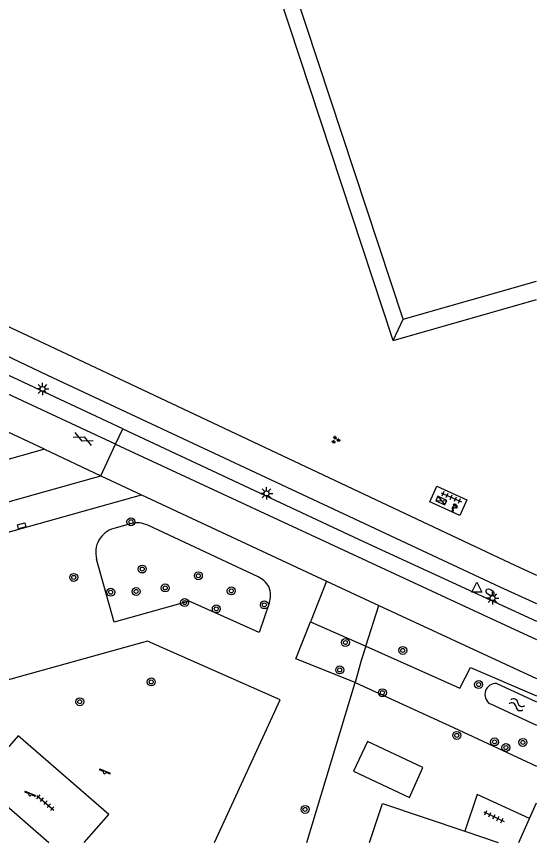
# Model space of a CAD drawing. Extents: x 124000 to 128010, y 398999 to 403000.
# Drawn here: x 127947.8 to 128000, y 399000 to 399083 of the extents above; entities that cross this region are included whole.
import ezdxf

# ---------------------------------------------------------------- set-up
doc = ezdxf.new("R2010")
doc.units = 0
for name, color, linetype in [('gg-afsc-hekwerk', 7, 'Continuous'), ('gg-bbg-hoofdgebouw', 7, 'Continuous'), ('gg-knt-BGT kruinlijn', 7, 'Continuous'), ('gg-knt-bovenkant onderkant talud', 7, 'Continuous'), ('gg-knt-verharding', 7, 'Continuous'), ('gg-knt-verharding nz', 7, 'Continuous'), ('gg-kntw-bovenkant insteek waterloop', 7, 'Continuous'), ('gg-kntw-greppel-droge sloot', 7, 'Continuous'), ('gt-grn-groengrens', 7, 'Continuous'), ('gt-grn-weggrens', 7, 'Continuous'), ('gt-symb-boom', 7, 'Continuous'), ('gt-symb-brandkraan', 7, 'Continuous'), ('gt-symb-elektrakast', 7, 'Continuous'), ('gt-symb-gesloten verharding', 7, 'Continuous'), ('gt-symb-groenvak', 7, 'Continuous'), ('gt-symb-kolk center center', 7, 'Continuous'), ('gt-symb-lichtmast', 7, 'Continuous'), ('gt-symb-speelvoorziening', 7, 'Continuous'), ('gt-symb-tegel verharding', 7, 'Continuous'), ('gt-symb-waterafsluiter', 7, 'Continuous'), ('gt-symb-watersymbool', 7, 'Continuous'), ('gt-symb-watertappunt', 7, 'Continuous')]:
    doc.layers.add(name, color=color, linetype=linetype)

# ---------------------------------------------------------------- blocks, each defined once
blk = doc.blocks.new('gt0-KOLKCC')
at = {"layer": 'gt-symb-kolk center center'}
blk.add_lwpolyline([(-0.375, 0.2), (0.375, 0.2), (0.375, -0.2), (-0.375, -0.2)], close=True, dxfattribs=at)
blk = doc.blocks.new('gt0-LMAST')
at = {"layer": 'gt-symb-lichtmast'}
for p, q in [((-0.182, 0.173), (-0.447, 0.438)), ((-0.005, 0.246), (-0.005, 0.621)), ((0.172, 0.173), (0.437, 0.438)), ((-0.255, -0.004), (-0.63, -0.004)), ((-0.182, -0.181), (-0.447, -0.446)), ((-0.005, -0.254), (-0.005, -0.629)), ((0.437, -0.446), (0.172, -0.181)), ((0.245, -0.004), (0.62, -0.004))]:
    blk.add_line(p, q, dxfattribs=at)
blk.add_circle((-0.005, -0.004), 0.25, dxfattribs=at)
blk = doc.blocks.new('gt0-GESVH1')
at = {"layer": 'gt-symb-gesloten verharding'}
for p, q in [((-0.992, -0.261), (0.008, 0.239)), ((0.008, -0.261), (-0.992, 0.239)), ((0.008, 0.239), (1.008, -0.261)), ((1.008, 0.239), (0.008, -0.261))]:
    blk.add_line(p, q, dxfattribs=at)
blk = doc.blocks.new('gt0-TEG1')
at = {"layer": 'gt-symb-tegel verharding'}
for p, q in [((-1.125, 0), (1.125, 0)), ((-0.9, -0.25), (-0.9, 0.25)), ((-0.45, -0.25), (-0.45, 0.25)), ((0, -0.25), (0, 0.25)), ((0.45, -0.25), (0.45, 0.25)), ((0.9, -0.25), (0.9, 0.25))]:
    blk.add_line(p, q, dxfattribs=at)
blk = doc.blocks.new('gt0-GRVAK')
at = {"layer": 'gt-symb-groenvak'}
for p, q in [((-0.11, 0.189), (-0.228, 0.24)), ((-0.182, 0.153), (0.088, 0.153)), ((-0.091, 0.211), (-0.156, 0.322)), ((-0.047, 0.214), (-0.047, 0.393)), ((-0.004, 0.211), (0.061, 0.322)), ((0.015, 0.189), (0.133, 0.24)), ((0.262, -0.052), (0.197, 0.059)), ((0.305, -0.049), (0.305, 0.13)), ((0.349, -0.052), (0.414, 0.059)), ((-0.245, -0.228), (-0.363, -0.177)), ((-0.318, -0.264), (-0.047, -0.264)), ((-0.226, -0.206), (-0.291, -0.095)), ((-0.183, -0.203), (-0.183, -0.024)), ((-0.139, -0.206), (-0.074, -0.095)), ((-0.12, -0.228), (-0.002, -0.177)), ((0.243, -0.074), (0.125, -0.023)), ((0.17, -0.11), (0.441, -0.11)), ((0.368, -0.074), (0.486, -0.023))]:
    blk.add_line(p, q, dxfattribs=at)
blk = doc.blocks.new('gt0-BOOM')
at = {"layer": 'gt-symb-boom'}
for radius in [0.4, 0.2]:
    blk.add_circle((0, 0), radius, dxfattribs=at)
blk = doc.blocks.new('gt0-WTP')
at = {"layer": 'gt-symb-watertappunt'}
for p, q in [((-0.141, 0.229), (-0.141, 0.214)), ((-0.141, 0.229), (-0.141, 0.214)), ((-0.125, 0.198), (-0.041, 0.207)), ((-0.125, 0.198), (-0.041, 0.207)), ((-0.042, 0.234), (-0.124, 0.243)), ((-0.042, 0.234), (-0.124, 0.243)), ((-0.024, 0.244), (-0.031, 0.238)), ((-0.024, 0.244), (-0.031, 0.238)), ((-0.019, 0.266), (-0.019, 0.256)), ((-0.019, 0.266), (-0.019, 0.256)), ((-0.017, 0.184), (-0.018, 0.164)), ((-0.017, 0.184), (-0.018, 0.164)), ((0.022, 0.164), (0.021, 0.183)), ((0.022, 0.164), (0.021, 0.183)), ((0.023, 0.256), (0.024, 0.267)), ((0.023, 0.256), (0.024, 0.267)), ((0.035, 0.238), (0.028, 0.245)), ((0.035, 0.238), (0.028, 0.245)), ((0.128, 0.243), (0.046, 0.233)), ((0.128, 0.243), (0.046, 0.233)), ((0.046, 0.206), (0.129, 0.198)), ((0.046, 0.206), (0.129, 0.198)), ((0.145, 0.213), (0.145, 0.228)), ((0.145, 0.213), (0.145, 0.228)), ((0.183, 0.079), (0.183, -0.086)), ((0.183, 0.079), (0.183, -0.086)), ((0.244, 0.089), (0.193, 0.089)), ((0.244, 0.089), (0.193, 0.089)), ((0.254, -0.086), (0.254, 0.079)), ((0.254, -0.086), (0.254, 0.079)), ((-0.251, -0.124), (-0.126, -0.124)), ((-0.251, -0.124), (-0.126, -0.124)), ((0.193, -0.096), (0.244, -0.096)), ((0.193, -0.096), (0.244, -0.096))]:
    blk.add_line(p, q, dxfattribs=at)
for points in [[(0.078, -0.063), (0.172, -0.063), (0.172, 0.059), (0.092, 0.059), (0.072, 0.074), (0.053, 0.089), (0.054, 0.111), (-0.048, 0.111), (-0.049, 0.089), (-0.09, 0.059)], [(0.078, -0.063), (0.172, -0.063), (0.172, 0.059), (0.092, 0.059), (0.072, 0.074), (0.053, 0.089), (0.054, 0.111), (-0.048, 0.111), (-0.049, 0.089), (-0.09, 0.059)], [(-0.028, 0.154), (-0.059, 0.154), (-0.059, 0.124), (0.064, 0.124), (0.064, 0.154), (0.032, 0.154)], [(-0.028, 0.154), (-0.059, 0.154), (-0.059, 0.124), (0.064, 0.124), (0.064, 0.154), (0.032, 0.154)], [(-0.03, 0.196), (-0.03, 0.194), (-0.027, 0.194)], [(-0.03, 0.196), (-0.03, 0.194), (-0.027, 0.194)], [(0.031, 0.193), (0.035, 0.193), (0.035, 0.196)], [(0.031, 0.193), (0.035, 0.193), (0.035, 0.196)], [(-0.121, -0.355), (-0.189, -0.203), (-0.267, -0.348)], [(-0.121, -0.355), (-0.189, -0.203), (-0.267, -0.348)]]:
    blk.add_lwpolyline(points, dxfattribs=at)
blk.add_lwpolyline([(-0.269, -0.13), (-0.109, -0.13), (-0.109, -0.16), (-0.269, -0.16)], close=True, dxfattribs=at)
blk.add_lwpolyline([(-0.269, -0.13), (-0.109, -0.13), (-0.109, -0.16), (-0.269, -0.16)], close=True, dxfattribs=at)
for centre, radius, start, end in [((-0.065, -0.125), 0.186, 97.63906, 179.52381), ((-0.065, -0.125), 0.186, 97.63906, 179.52381), ((-0.126, 0.228), 0.015, 83.50257, 178.15351), ((-0.126, 0.228), 0.015, 83.50257, 178.15351), ((-0.126, 0.213), 0.015, 178.15351, 275.57946), ((-0.126, 0.213), 0.015, 178.15351, 275.57946), ((-0.04, 0.249), 0.015, 263.50257, 310.25348), ((-0.04, 0.249), 0.015, 263.50257, 310.25348), ((-0.04, 0.197), 0.01, 358.80723, 95.57946), ((-0.04, 0.197), 0.01, 358.80723, 95.57946), ((-0.028, 0.164), 0.01, 270, 358.80723), ((-0.028, 0.164), 0.01, 270, 358.80723), ((-0.027, 0.184), 0.01, 358.80723, 88.80723), ((-0.027, 0.184), 0.01, 358.80723, 88.80723), ((-0.034, 0.255), 0.015, 313.74431, 2.48805), ((-0.034, 0.255), 0.015, 313.74431, 2.48805), ((0.002, 0.256), 0.0242, 27.67782, 154.22328), ((0.002, 0.256), 0.0242, 27.67782, 154.22328), ((0.031, 0.183), 0.01, 91.19277, 181.19277), ((0.031, 0.183), 0.01, 91.19277, 181.19277), ((0.032, 0.164), 0.01, 181.19277, 270), ((0.032, 0.164), 0.01, 181.19277, 270), ((0.038, 0.256), 0.015, 177.51195, 226.25569), ((0.038, 0.256), 0.015, 177.51195, 226.25569), ((0.046, 0.249), 0.0156, 223.37933, 270.13024), ((0.046, 0.249), 0.0156, 223.37933, 270.13024), ((0.045, 0.196), 0.01, 84.42054, 181.19277), ((0.045, 0.196), 0.01, 84.42054, 181.19277), ((0.13, 0.228), 0.015, 1.84649, 96.49743), ((0.13, 0.228), 0.015, 1.84649, 96.49743), ((0.13, 0.213), 0.015, 264.42054, 1.84649), ((0.13, 0.213), 0.015, 264.42054, 1.84649), ((0.193, 0.079), 0.01, 90, 180), ((0.193, 0.079), 0.01, 90, 180), ((0.244, 0.079), 0.01, 360, 90), ((0.244, 0.079), 0.01, 360, 90), ((-0.196, -0.388), 0.0814, 151.16535, 24.05764), ((-0.196, -0.388), 0.0814, 151.16535, 24.05764), ((-0.074, -0.114), 0.0533, 95.91372, 190.22525), ((-0.074, -0.114), 0.0533, 95.91372, 190.22525), ((0, 0), 0.1, 217.59763, 321.3207), ((0, 0), 0.1, 217.59763, 321.3207), ((0.193, -0.086), 0.01, 180, 270), ((0.193, -0.086), 0.01, 180, 270), ((0.244, -0.086), 0.01, 270, 0), ((0.244, -0.086), 0.01, 270, 0)]:
    blk.add_arc(centre, radius, start, end, dxfattribs=at)
blk = doc.blocks.new('gt0-EKAST')
at = {"layer": 'gt-symb-elektrakast'}
for p, q in [((-0.501, -0.249), (0.501, 0.249)), ((-0.501, 0.249), (0.501, -0.249))]:
    blk.add_line(p, q, dxfattribs=at)
blk.add_lwpolyline([(0.501, 0.249), (-0.501, 0.249), (-0.501, -0.249), (0.501, -0.249)], close=True, dxfattribs=at)
blk = doc.blocks.new('gt0-WAFSL')
at = {"layer": 'gt-symb-waterafsluiter'}
for p, q in [((-0.5, -0.333), (0, 0.667)), ((0, 0.667), (0.5, -0.333)), ((0.5, -0.333), (-0.5, -0.333))]:
    blk.add_line(p, q, dxfattribs=at)
blk = doc.blocks.new('gt0-BR')
at = {"layer": 'gt-symb-brandkraan'}
for centre, radius, start, end in [((-0.244, 0), 0.206, 107.56694, 252.43307), ((0.599, -2.664), 3, 106.89205, 107.56694), ((0, -0.691), 0.938, 73.10799, 106.89205), ((-0.599, -2.664), 3, 72.43309, 73.10799), ((0.244, 0), 0.206, 287.56695, 72.43309), ((0.599, 2.664), 3, 252.43307, 253.10797), ((0, 0.691), 0.938, 253.10797, 286.89206), ((-0.599, 2.664), 3, 286.89206, 287.56695)]:
    blk.add_arc(centre, radius, start, end, dxfattribs=at)
blk = doc.blocks.new('gt0-WA')
at = {"layer": 'gt-symb-watersymbool'}
for centre, start, end in [((-0.323, 0.022), 28.07249, 151.92751), ((0.427, 0.422), 208.07248, 331.92751), ((-0.323, -0.428), 28.07249, 151.92751), ((0.427, -0.028), 208.07248, 331.92751)]:
    blk.add_arc(centre, 0.425, start, end, dxfattribs=at)
blk = doc.blocks.new('gt0-SV')
at = {"layer": 'gt-symb-speelvoorziening'}
for p, q in [((-0.477, 0.255), (-0.08, 0.096)), ((0.542, -0.076), (-0.449, 0.324)), ((0.125, 0.014), (0.515, -0.143))]:
    blk.add_line(p, q, dxfattribs=at)
for centre, radius, start, end in [((-0.466, 0.291), 0.0369, 63.6251, 252.66016), ((-0.002, -0.005), 0.128, 127.68665, 8.59861), ((0.531, -0.111), 0.0363, 243.50852, 72.54358)]:
    blk.add_arc(centre, radius, start, end, dxfattribs=at)

msp = doc.modelspace()

# ---------------------------------------------------------------- linework, layer by layer
at = {"layer": 'gg-afsc-hekwerk'}
for points in [[(127967.662, 399000), (127974.243, 399014.325), (127960.917, 399020.227), (127925.581, 399010.421)], [(127987.238, 399004.513), (127988.581, 399007.537), (127983.016, 399010.144), (127981.616, 399007.156), (127987.238, 399004.513)]]:
    msp.add_lwpolyline(points, dxfattribs=at)
at = {"layer": 'gg-bbg-hoofdgebouw'}
msp.add_line((127992.789, 399001.133), (127996.156, 399000), dxfattribs=at)
msp.add_lwpolyline([(127983.211, 399000), (127984.528, 399003.914), (127992.789, 399001.133)], dxfattribs=at)
at = {"layer": 'gg-knt-BGT kruinlijn'}
msp.add_line((127986.611, 399052.593), (128000, 399056.409), dxfattribs=at)
msp.add_lwpolyline([(127986.611, 399052.593), (127949.933, 399163.655), (128000, 399183.78)], dxfattribs=at)
at = {"layer": 'gg-knt-bovenkant onderkant talud'}
msp.add_line((127985.603, 399050.447), (128000, 399054.565), dxfattribs=at)
msp.add_lwpolyline([(127985.603, 399050.447), (127948.065, 399164.334), (128000, 399185.329)], dxfattribs=at)
at = {"layer": 'gg-knt-verharding'}
for p, q in [((127958.427, 399041.567), (127880.861, 399077.861)), ((127950.558, 399039.506), (127884.212, 399070.566)), ((127950.558, 399039.506), (127910.212, 399028.211)), ((127956.221, 399036.855), (127960.33, 399034.931)), ((127915.37, 399022.328), (127960.33, 399034.931)), ((127960.33, 399034.931), (127978.898, 399026.249)), ((127978.898, 399026.249), (127984.177, 399023.798)), ((127984.177, 399023.798), (128000, 399016.488)), ((127999.29, 399002.396), (128000, 399003.995)), ((127998.232, 399000), (127999.29, 399002.396))]:
    msp.add_line(p, q, dxfattribs=at)
for points in [[(127958.427, 399041.567), (127982.7, 399030.21), (128000, 399022.24)], [(127989.27, 399034.225), (127989.982, 399035.789), (127992.996, 399034.429), (127992.284, 399032.865), (127989.27, 399034.225)], [(127954.559, 399000), (127957.02, 399002.815), (127947.936, 399010.729), (127938.566, 399000)], [(127999.29, 399002.396), (127994.027, 399004.809), (127992.789, 399001.133)], [(127942.625, 399000), (127946.262, 399004.157), (127951.021, 399000)]]:
    msp.add_lwpolyline(points, dxfattribs=at)
at = {"layer": 'gg-knt-verharding nz'}
msp.add_line((127836.381, 399003.243), (127956.221, 399036.855), dxfattribs=at)
for points in [[(127957.711, 399040.037), (127926.631, 399054.489), (127878.37, 399077.295)], [(127957.711, 399040.037), (127994.643, 399022.865), (128000, 399020.397)]]:
    msp.add_lwpolyline(points, dxfattribs=at)
at = {"layer": 'gg-kntw-bovenkant insteek waterloop'}
for p, q in [((127996.005, 399015.968), (128000, 399014.122)), ((127995.297, 399013.958), (128000, 399011.776))]:
    msp.add_line(p, q, dxfattribs=at)
msp.add_arc((127995.92, 399014.868), 1.103, 85.59796, 235.59355, dxfattribs=at)
at = {"layer": 'gg-kntw-greppel-droge sloot'}
for points in [[(127881.527, 399082.046), (127929.081, 399060.225), (127952.197, 399049.382), (127997.325, 399028.109), (128000, 399026.873)], [(127880.624, 399080.214), (127928.209, 399057.733), (127950.865, 399046.966), (127996.307, 399025.702), (128000, 399024.028)]]:
    msp.add_lwpolyline(points, dxfattribs=at)
at = {"layer": 'gt-grn-groengrens'}
for p, q in [((127985.603, 399050.447), (127986.611, 399052.593)), ((127959.225, 399032.027), (127957.544, 399031.557)), ((127972.033, 399026.692), (127960.949, 399031.881)), ((127978.898, 399026.249), (127977.282, 399022.176)), ((127982.847, 399019.736), (127984.177, 399023.798)), ((127977.282, 399022.176), (127982.847, 399019.736)), ((127976.922, 399000), (127981.776, 399016.08))]:
    msp.add_line(p, q, dxfattribs=at)
for points in [[(127973.144, 399024.037), (127972.141, 399021.086), (127965.109, 399024.255), (127957.578, 399022.15), (127955.809, 399028.476)], [(127981.776, 399016.08), (127975.806, 399018.458), (127977.282, 399022.176)], [(127982.847, 399019.736), (127982.375, 399018.295), (127981.776, 399016.08)], [(127982.847, 399019.736), (127992.316, 399015.51), (127993.371, 399017.572), (128000, 399014.734)], [(127981.776, 399016.08), (127991.647, 399011.551), (128000, 399007.674)]]:
    msp.add_lwpolyline(points, dxfattribs=at)
for centre, radius, start, end in [((127959.889, 399029.616), 2.501, 64.92282, 105.39589), ((127958.217, 399029.149), 2.5, 105.61184, 195.61793), ((127970.97, 399024.424), 2.505, 30.54252, 64.88404), ((127970.772, 399024.843), 2.505, 341.23479, 19.9387)]:
    msp.add_arc(centre, radius, start, end, dxfattribs=at)
at = {"layer": 'gt-grn-weggrens'}
for p, q in [((127957.711, 399040.037), (127958.427, 399041.567)), ((127950.558, 399039.506), (127956.221, 399036.855)), ((127956.221, 399036.855), (127957.711, 399040.037))]:
    msp.add_line(p, q, dxfattribs=at)

# ---------------------------------------------------------------- block references
at = {"layer": 'gt-symb-boom'}
for p in [(127959.259, 399032.22), (127960.388, 399027.478), (127953.508, 399026.637), (127966.028, 399026.8), (127957.222, 399025.148), (127959.777, 399025.219), (127962.699, 399025.577), (127969.337, 399025.282), (127964.65, 399024.109), (127967.834, 399023.475), (127972.661, 399023.875), (127980.806, 399020.091), (127986.572, 399019.294), (127980.232, 399017.337), (127961.296, 399016.131), (127994.185, 399015.872), (127984.517, 399015.047), (127954.12, 399014.136), (127991.995, 399010.763), (127995.784, 399010.105), (127998.634, 399010.052), (127996.927, 399009.542), (127976.759, 399003.321)]:
    msp.add_blockref('gt0-BOOM', p, dxfattribs=at)
at = {"layer": 'gt-symb-brandkraan', "rotation": -24.719093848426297}
msp.add_blockref('gt0-BR', (127995.333, 399025.139), dxfattribs=at)
at = {"layer": 'gt-symb-elektrakast', "rotation": -24.283672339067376}
msp.add_blockref('gt0-EKAST', (127990.449, 399034.358), dxfattribs=at)
at = {"layer": 'gt-symb-gesloten verharding', "rotation": 154.92082100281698}
msp.add_blockref('gt0-GESVH1', (127954.463, 399040.528), dxfattribs=at)
at = {"layer": 'gt-symb-groenvak'}
msp.add_blockref('gt0-GRVAK', (127979.816, 399040.455), dxfattribs=at)
at = {"layer": 'gt-symb-kolk center center', "rotation": 15.370725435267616}
msp.add_blockref('gt0-KOLKCC', (127948.274, 399031.82), dxfattribs=at)
at = {"layer": 'gt-symb-lichtmast'}
for p in [(127950.384, 399045.571), (127972.885, 399035.082), (127995.594, 399024.556)]:
    msp.add_blockref('gt0-LMAST', p, dxfattribs=at)
at = {"layer": 'gt-symb-speelvoorziening'}
for p in [(127956.605, 399007.039), (127949.101, 399004.812)]:
    msp.add_blockref('gt0-SV', p, dxfattribs=at)
at = {"layer": 'gt-symb-tegel verharding'}
for p, rotation in [((127991.438, 399034.695), -23.822899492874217), ((127950.659, 399003.994), -41.067356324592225), ((127995.727, 399002.602), -25.539732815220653)]:
    msp.add_blockref('gt0-TEG1', p, dxfattribs=dict(at, rotation=rotation))
at = {"layer": 'gt-symb-waterafsluiter'}
msp.add_blockref('gt0-WAFSL', (127994.001, 399025.501), dxfattribs=at)
at = {"layer": 'gt-symb-watersymbool', "rotation": -23.20611458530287}
msp.add_blockref('gt0-WA', (127997.987, 399013.861), dxfattribs=at)
at = {"layer": 'gt-symb-watertappunt'}
msp.add_blockref('gt0-WTP', (127991.785, 399033.728), dxfattribs=at)

doc.saveas('drawing.dxf')
